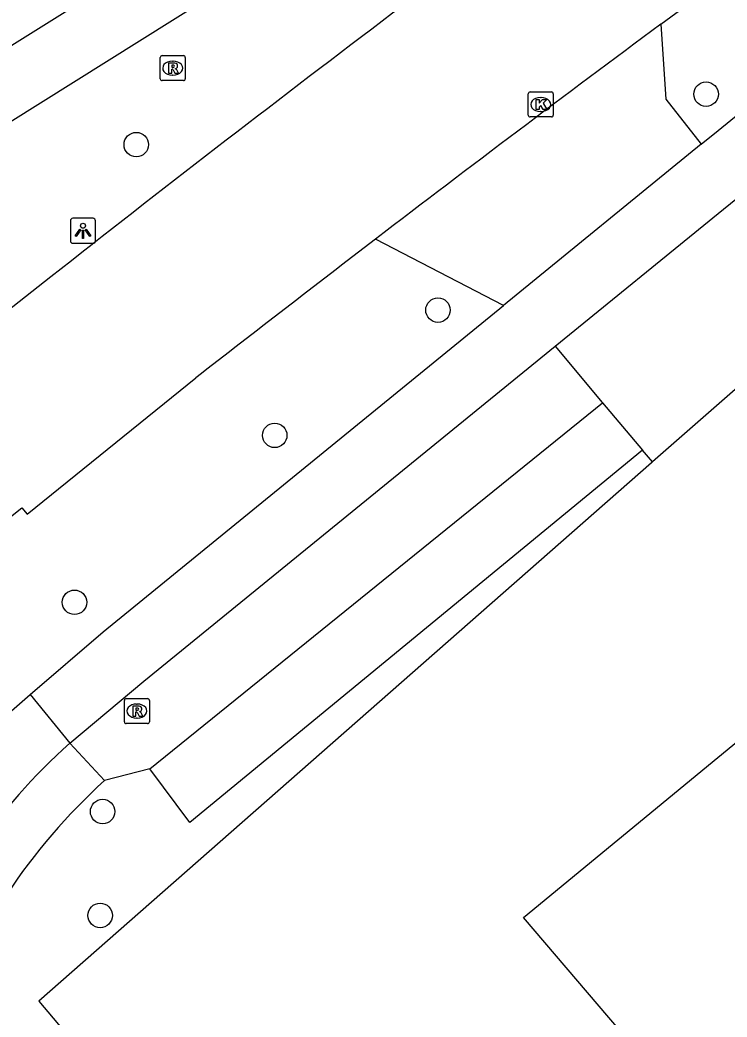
# Model space of a CAD drawing. Extents: x 156141 to 158132, y 385651 to 388399.
# Drawn here: x 156972.13 to 157000.36, y 387258.09 to 387297.91 of the extents above; entities that cross this region are included whole.
import ezdxf

# ---------------------------------------------------------------- set-up
doc = ezdxf.new("R2010")
doc.units = 0
for name, color, linetype in [('IMGEO_Boom', 7, 'Continuous'), ('IMGEO_Fietspad_gesloten', 7, 'Continuous'), ('IMGEO_Groenvoorziening', 7, 'Continuous'), ('IMGEO_Kolk', 7, 'Continuous'), ('IMGEO_Lichtpunt', 7, 'Continuous'), ('IMGEO_Pand', 7, 'Continuous'), ('IMGEO_Rijbaan_lokaal_gesloten', 7, 'Continuous'), ('IMGEO_Rijbaan_lokaal_open', 7, 'Continuous'), ('IMGEO_Rioolput', 7, 'Continuous'), ('IMGEO_Voetpad_open', 7, 'Continuous'), ('IMGEO_Waterloop', 7, 'Continuous')]:
    doc.layers.add(name, color=color, linetype=linetype)

msp = doc.modelspace()

# ---------------------------------------------------------------- linework, layer by layer
at = {"layer": 'IMGEO_Boom'}
for centre in [(156999.521, 387294.945), (156976.77, 387292.93), (156988.817, 387286.322), (156982.297, 387281.321), (156974.304, 387274.654), (156975.428, 387266.298), (156975.329, 387262.147)]:
    msp.add_circle(centre, 0.489, dxfattribs=at)
at = {"layer": 'IMGEO_Fietspad_gesloten'}
for points in [[(157028.372, 387331.396), (157026.703, 387330.206), (157022.214, 387327.016), (157018.077, 387324.059), (157013.076, 387320.676), (157010.526, 387319.01), (157002.265, 387313.407), (157000, 387311.865), (156997.452, 387310.13), (156989.974, 387305.256), (156967.774, 387291.353)], [(156999.323, 387292.947), (157000, 387293.499), (157020.931, 387310.567)], [(156988.644, 387307.424), (156966.442, 387293.549), (156959.057, 387288.668), (156957.521, 387287.557), (156957.226, 387287.272)], [(156972.534, 387270.974), (156975.448, 387273.477), (156991.426, 387286.507)], [(156974.112, 387269.023), (156977.074, 387271.5), (156993.494, 387284.877)], [(156971.699, 387270.231), (156971.787, 387270.313), (156972.534, 387270.974)], [(156972.534, 387270.974), (156974.112, 387269.023)]]:
    msp.add_lwpolyline(points, dxfattribs=at)
msp.add_arc((156989.737, 387251.499), 23.479, 131.7209, 145.7929, dxfattribs=at)
at = {"layer": 'IMGEO_Groenvoorziening'}
for points in [[(156997.381, 387280.263), (156997.335, 387280.22), (156972.874, 387258.731), (156991.615, 387236.498), (157008.894, 387219.22)], [(156977.315, 387267.998), (156975.501, 387267.541)]]:
    msp.add_lwpolyline(points, dxfattribs=at)
at = {"layer": 'IMGEO_Kolk'}
for p, q in [((156992.418, 387294.108), (156992.418, 387294.96)), ((156992.493, 387295.034), (156993.345, 387295.034)), ((156993.419, 387294.96), (156993.419, 387294.108)), ((156992.906, 387294.814), (156992.931, 387294.814)), ((156992.929, 387294.254), (156992.904, 387294.254)), ((156993.345, 387294.034), (156992.493, 387294.034))]:
    msp.add_line(p, q, dxfattribs=at)
for points in [[(156992.418, 387294.108), (156992.418, 387294.96)], [(156992.493, 387295.034), (156993.345, 387295.034)], [(156993.419, 387294.96), (156993.419, 387294.108)], [(156992.739, 387294.734), (156992.862, 387294.734), (156992.862, 387294.583), (156992.992, 387294.734), (156993.156, 387294.734), (156993.01, 387294.583), (156993.163, 387294.334), (156993.011, 387294.334), (156992.926, 387294.498), (156992.862, 387294.431), (156992.862, 387294.334), (156992.739, 387294.334), (156992.739, 387294.734)], [(156993.345, 387294.034), (156992.493, 387294.034)]]:
    msp.add_lwpolyline(points, dxfattribs=at)
for centre, start, end in [((156992.495, 387294.958), 91.552, 178.448), ((156992.495, 387294.958), 91.552, 178.448), ((156993.343, 387294.958), 1.552, 88.448), ((156993.343, 387294.958), 1.552, 88.448), ((156992.495, 387294.11), 181.552, 268.448), ((156992.495, 387294.11), 181.552, 268.448), ((156993.343, 387294.11), 271.552, 358.448), ((156993.343, 387294.11), 271.552, 358.448)]:
    msp.add_arc(centre, 0.0765, start, end, dxfattribs=at)
for centre, major_axis, ratio, start_param, end_param in [((156992.905, 387294.534), (-0.387, 0.002), 0.722429, 4.712389, 7.853982), ((156992.93, 387294.534), (-0.39, 0.002), 0.717154, 1.570796, 4.712389)]:
    msp.add_ellipse(centre, major_axis=major_axis, ratio=ratio, start_param=start_param, end_param=end_param, dxfattribs=at)
at = {"layer": 'IMGEO_Lichtpunt'}
for p, q in [((156974.144, 387289.893), (156974.144, 387289.086)), ((156974.144, 387289.893), (156974.144, 387289.086)), ((156975.046, 387289.988), (156974.238, 387289.988)), ((156975.046, 387289.988), (156974.238, 387289.988)), ((156975.14, 387289.086), (156975.14, 387289.893)), ((156975.14, 387289.086), (156975.14, 387289.893)), ((156974.238, 387288.992), (156975.046, 387288.992)), ((156974.238, 387288.992), (156975.046, 387288.992))]:
    msp.add_line(p, q, dxfattribs=at)
for points in [[(156974.518, 387289.557), (156974.557, 387289.529), (156974.369, 387289.267), (156974.331, 387289.294), (156974.518, 387289.557)], [(156974.62, 387289.509), (156974.667, 387289.509), (156974.667, 387289.187), (156974.62, 387289.187), (156974.62, 387289.509)], [(156974.73, 387289.529), (156974.768, 387289.556), (156974.955, 387289.294), (156974.916, 387289.266), (156974.73, 387289.529)]]:
    msp.add_lwpolyline(points, dxfattribs=at)
msp.add_circle((156974.643, 387289.691), 0.0994, dxfattribs=at)
for centre, start, end in [((156974.238, 387289.893), 90, 180), ((156974.238, 387289.893), 90, 180), ((156975.046, 387289.893), 0, 90), ((156975.046, 387289.893), 0, 90), ((156974.238, 387289.086), 180, 270), ((156974.238, 387289.086), 180, 270), ((156975.046, 387289.086), 270, 0), ((156975.046, 387289.086), 270, 360)]:
    msp.add_arc(centre, 0.0946, start, end, dxfattribs=at)
at = {"layer": 'IMGEO_Pand'}
msp.add_lwpolyline([(157024.515, 387224.225), (156992.227, 387262.063), (157019.28, 387284.337), (157045.376, 387233.716)], dxfattribs=at)
at = {"layer": 'IMGEO_Rijbaan_lokaal_gesloten'}
for points in [[(156997.716, 387297.744), (157000, 387299.435), (157009.141, 387306.102), (157018.817, 387313.137)], [(156973.359, 387287.651), (156967.976, 387283.411), (156968.164, 387283.174), (156967.188, 387282.397), (156963.387, 387279.42)], [(156967.593, 387274.767), (156972.195, 387278.427), (156972.416, 387278.172), (156979.146, 387283.613)]]:
    msp.add_lwpolyline(points, dxfattribs=at)
for centre, radius, start, end in [((157550.688, 386553.305), 934.116, 126.123528, 128.173737), ((157598.438, 386488.865), 1007.548, 126.5998, 127.411386), ((157569.43, 386526.885), 959.725, 127.414813, 127.955933)]:
    msp.add_arc(centre, radius, start, end, dxfattribs=at)
at = {"layer": 'IMGEO_Rijbaan_lokaal_open'}
for points in [[(156997.716, 387297.744), (156997.919, 387294.746), (156999.323, 387292.947)], [(156999.323, 387292.947), (156991.426, 387286.507)], [(156993.494, 387284.877), (157000, 387290.177), (157000.705, 387290.751)], [(156991.426, 387286.507), (156986.319, 387289.154)], [(157004.309, 387286.336), (156997.381, 387280.263)], [(156993.494, 387284.877), (156995.376, 387282.637), (156995.388, 387282.622)], [(156995.388, 387282.622), (156996.982, 387280.734)], [(156997.381, 387280.263), (156996.982, 387280.734)]]:
    msp.add_lwpolyline(points, dxfattribs=at)
at = {"layer": 'IMGEO_Rioolput'}
for p, q in [((156977.8, 387296.486), (156978.652, 387296.486)), ((156977.725, 387295.56), (156977.725, 387296.412)), ((156978.213, 387296.266), (156978.238, 387296.266)), ((156978.726, 387296.412), (156978.726, 387295.56)), ((156978.236, 387295.706), (156978.211, 387295.706)), ((156978.652, 387295.486), (156977.8, 387295.486)), ((156976.296, 387269.885), (156976.296, 387270.737)), ((156976.371, 387270.811), (156977.223, 387270.811)), ((156977.297, 387270.737), (156977.297, 387269.885)), ((156976.784, 387270.591), (156976.809, 387270.591)), ((156977.223, 387269.811), (156976.371, 387269.811)), ((156976.807, 387270.031), (156976.782, 387270.031))]:
    msp.add_line(p, q, dxfattribs=at)
for points in [[(156977.8, 387296.486), (156978.652, 387296.486)], [(156977.725, 387295.56), (156977.725, 387296.412)], [(156978.314, 387296.184), (156978.062, 387296.186), (156978.062, 387295.786)], [(156978.24, 387296.105), (156978.186, 387296.105), (156978.186, 387296.024)], [(156978.726, 387296.412), (156978.726, 387295.56)], [(156978.062, 387295.786), (156978.186, 387295.786), (156978.186, 387295.948), (156978.197, 387295.948)], [(156978.186, 387296.024), (156978.238, 387296.024)], [(156978.244, 387295.919), (156978.315, 387295.786), (156978.455, 387295.786), (156978.39, 387295.912)], [(156978.652, 387295.486), (156977.8, 387295.486)], [(156976.296, 387269.885), (156976.296, 387270.737)], [(156976.371, 387270.811), (156977.223, 387270.811)], [(156977.297, 387270.737), (156977.297, 387269.885)], [(156976.885, 387270.509), (156976.633, 387270.511), (156976.633, 387270.111)], [(156976.633, 387270.111), (156976.757, 387270.111), (156976.757, 387270.273), (156976.768, 387270.273)], [(156976.811, 387270.43), (156976.757, 387270.43), (156976.757, 387270.349)], [(156976.757, 387270.349), (156976.809, 387270.349)], [(156976.815, 387270.244), (156976.886, 387270.111), (156977.026, 387270.111), (156976.961, 387270.237)], [(156977.223, 387269.811), (156976.371, 387269.811)]]:
    msp.add_lwpolyline(points, dxfattribs=at)
for centre, radius, start, end in [((156977.802, 387296.41), 0.0765, 91.552, 178.448), ((156977.802, 387296.41), 0.0765, 91.552, 178.448), ((156978.65, 387296.41), 0.0765, 1.552, 88.448), ((156978.65, 387296.41), 0.0765, 1.552, 88.448), ((156978.246, 387296.009), 0.0964, 77.0061, 93.1865), ((156978.26, 387296.066), 0.0378, 276.6634, 79.6772), ((156978.313, 387296.074), 0.109, 350.3612, 89.416), ((156978.196, 387295.895), 0.0533, 26.0293, 88.6989), ((156978.222, 387296.213), 0.19, 274.7715, 282.9687), ((156978.311, 387296.074), 0.112, 277.5842, 350.9817), ((156978.295, 387295.859), 0.108, 29.5134, 73.7905), ((156977.802, 387295.562), 0.0765, 181.552, 268.448), ((156977.802, 387295.562), 0.0765, 181.552, 268.448), ((156978.65, 387295.562), 0.0765, 271.552, 358.448), ((156978.65, 387295.562), 0.0765, 271.552, 358.448), ((156976.373, 387270.735), 0.0765, 91.552, 178.448), ((156976.373, 387270.735), 0.0765, 91.552, 178.448), ((156977.221, 387270.735), 0.0765, 1.552, 88.448), ((156977.221, 387270.735), 0.0765, 1.552, 88.448), ((156976.767, 387270.22), 0.0533, 26.0293, 88.6989), ((156976.793, 387270.538), 0.19, 274.7715, 282.9687), ((156976.817, 387270.334), 0.0964, 77.0061, 93.1865), ((156976.831, 387270.391), 0.0378, 276.6634, 79.6772), ((156976.884, 387270.399), 0.109, 350.3612, 89.416), ((156976.882, 387270.399), 0.112, 277.5842, 350.9817), ((156976.866, 387270.184), 0.108, 29.5134, 73.7905), ((156976.373, 387269.887), 0.0765, 181.552, 268.448), ((156976.373, 387269.887), 0.0765, 181.552, 268.448), ((156977.221, 387269.887), 0.0765, 271.552, 358.448), ((156977.221, 387269.887), 0.0765, 271.552, 358.448)]:
    msp.add_arc(centre, radius, start, end, dxfattribs=at)
for centre, major_axis, ratio, start_param, end_param in [((156978.212, 387295.986), (-0.387, 0.002), 0.722429, 4.712389, 7.853982), ((156978.237, 387295.986), (-0.39, 0.002), 0.717154, 1.570796, 4.712389), ((156976.783, 387270.311), (-0.387, 0.002), 0.722429, 4.712389, 7.853982), ((156976.808, 387270.311), (-0.39, 0.002), 0.717154, 1.570796, 4.712389)]:
    msp.add_ellipse(centre, major_axis=major_axis, ratio=ratio, start_param=start_param, end_param=end_param, dxfattribs=at)
at = {"layer": 'IMGEO_Voetpad_open'}
msp.add_lwpolyline([(156975.501, 387267.541), (156974.112, 387269.023)], dxfattribs=at)
msp.add_arc((156992.409, 387249.082), 25.032, 132.4894, 146.2976, dxfattribs=at)
at = {"layer": 'IMGEO_Waterloop'}
for points in [[(156977.315, 387267.998), (156995.388, 387282.622)], [(156996.982, 387280.734), (156978.913, 387265.86), (156977.315, 387267.998)]]:
    msp.add_lwpolyline(points, dxfattribs=at)

doc.saveas('drawing.dxf')
